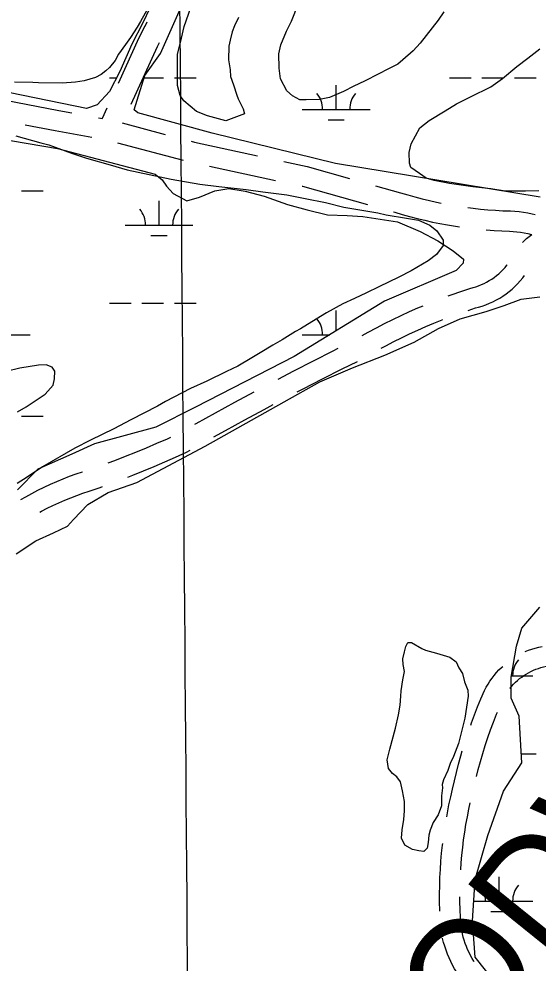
# Model space of a CAD drawing. Extents: x 3535183 to 3573198, y 534952 to 560562.
# Drawn here: x 3565402 to 3566169, y 553996 to 555390 of the extents above; entities that cross this region are included whole.
import ezdxf

# ---------------------------------------------------------------- set-up
doc = ezdxf.new("R2010")
doc.units = 0
for name, color, linetype in [('V-GRID-MAJR', 7, 'Continuous'), ('V-RIVR-IDEN', 7, 'Continuous'), ('V-ROAD-CNTR', 7, 'Continuous'), ('V-SITE-VEGE', 7, 'Continuous'), ('V-TOPO-SHOR', 7, 'Continuous'), ('V-WETL-SWMP', 7, 'Continuous')]:
    doc.layers.add(name, color=color, linetype=linetype)

msp = doc.modelspace()

# ---------------------------------------------------------------- linework, layer by layer
at = {"layer": 'V-GRID-MAJR'}
msp.add_spline([(3565756.701, 540552.2170000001), (3565709.113, 546611.128), (3565661.509, 552671.9720000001), (3565613.9050000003, 558732.832), (3565613.89, 558734.748)], degree=3, dxfattribs=at)
at = {"layer": 'V-ROAD-CNTR'}
for p, q in [((3565591.0904889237, 555385.5141448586), (3565587.970321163, 555379.4201299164)), ((3565532.1208866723, 555258.7669183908), (3565525.2118334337, 555243.503002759)), ((3565519.8744374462, 555244.4873599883), (3565525.597963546, 555243.446264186)), ((3565554.379735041, 555236.7966964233), (3565617.989648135, 555219.9526653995)), ((3565547.76191076, 555207.5151267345), (3565644.4269666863, 555181.9180283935)), ((3565683.4125697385, 555173.0055401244), (3565781.1581093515, 555151.8927575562))]:
    msp.add_line(p, q, dxfattribs=at)
for points in [[(3565588.046423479, 555379.5667693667), (3565579.105767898, 555362.568877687), (3565548.6143903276, 555295.2054056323)], [(3565609.013024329, 555354.9839316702), (3565606.0702321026, 555349.389122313), (3565567.4431424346, 555264.0517226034)], [(3565382.307732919, 555270.462529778), (3565461.298324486, 555255.1422157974), (3565480.5202073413, 555251.6458009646)], [(3565411.5865006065, 555234.2248332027), (3565455.757675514, 555225.6577842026), (3565509.8752805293, 555215.813920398)], [(3565656.655656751, 555209.7138297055), (3565661.512173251, 555208.4278145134), (3565754.3469111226, 555188.375752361)], [(3565793.445127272, 555179.9306392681), (3565827.8722884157, 555172.4944619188), (3565890.2415139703, 555154.9914451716)], [(3565820.2563251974, 555143.4476445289), (3565820.6457115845, 555143.3635380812), (3565916.5424765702, 555116.4515046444)], [(3565928.753640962, 555144.1835764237), (3565965.544560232, 555133.8587396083), (3565976.3012474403, 555130.6193280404), (3565986.8469089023, 555127.6524156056), (3565997.4431142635, 555124.878473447), (3566008.090106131, 555122.2967340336), (3566018.7821888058, 555119.909333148), (3566025.380198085, 555118.5620297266)], [(3566064.8206540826, 555111.947200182), (3566072.7973828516, 555110.9156340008), (3566083.683834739, 555109.7088465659), (3566094.5931378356, 555108.7018339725), (3566105.519658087, 555107.8900771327), (3566116.4524982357, 555107.2813965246), (3566127.6686635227, 555106.8615774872), (3566134.0636578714, 555106.5096768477), (3566140.576758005, 555105.9182699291), (3566147.0716455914, 555105.093332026), (3566153.5303611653, 555104.034865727), (3566159.9475329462, 555102.7444561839), (3566164.15900281, 555101.7388073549)], [(3565955.0546023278, 555105.6436362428), (3565957.1654397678, 555105.0512603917), (3565967.91275256, 555101.8146719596), (3565978.985091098, 555098.6995843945), (3565990.1088857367, 555095.7875265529), (3566001.285893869, 555093.0772659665), (3566012.5118111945, 555090.570666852), (3566023.783445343, 555088.2690163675), (3566035.091836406, 555086.1730866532), (3566046.43701137, 555084.2851266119), (3566052.4441798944, 555083.397218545)], [(3566092.170858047, 555078.7991144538), (3566103.574341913, 555077.9519228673), (3566115.0575017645, 555077.3126034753), (3566126.2833364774, 555076.8924225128), (3566131.882342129, 555076.5843231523), (3566137.329241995, 555076.0897300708), (3566142.754354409, 555075.400667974), (3566148.145638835, 555074.5171342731), (3566153.504467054, 555073.4395438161), (3566158.8224265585, 555072.169678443), (3566159.372337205, 555072.0173267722)], [(3566145.3448332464, 555060.0871503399), (3566148.076053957, 555062.8259974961), (3566151.6617484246, 555066.0696865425), (3566155.41017081, 555069.1203403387), (3566159.3066100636, 555071.9742381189), (3566159.372337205, 555072.0173267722)], [(3566035.9846629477, 554981.6013241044), (3566041.5280032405, 554983.6243666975), (3566054.355607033, 554988.0729935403), (3566067.5912198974, 554992.4228677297), (3566072.580866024, 554993.7184249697), (3566076.734980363, 554994.9926079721), (3566080.82536142, 554996.4494322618), (3566084.851598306, 554998.087017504), (3566088.805388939, 554999.9005474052), (3566092.6731177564, 555001.8834418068), (3566096.448231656, 555004.0365584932), (3566100.126568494, 555006.3527734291), (3566103.698601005, 555008.8299267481), (3566107.162041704, 555011.4622458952), (3566110.5007247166, 555014.2413003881), (3566113.716831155, 555017.1674798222), (3566116.8004405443, 555020.2319849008), (3566119.746585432, 555023.4281267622), (3566122.548116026, 555026.7514174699), (3566122.8979783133, 555027.2052774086)], [(3566065.2459596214, 554960.0734788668), (3566076.052780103, 554963.6251322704), (3566080.753133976, 554964.8455750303), (3566086.171019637, 554966.5073920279), (3566091.5146385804, 554968.4105677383), (3566096.762401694, 554970.5449824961), (3566101.908611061, 554972.9054525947), (3566106.9548822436, 554975.4925581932), (3566111.879768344, 554978.3014415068), (3566116.6754315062, 554981.3212265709), (3566121.331398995, 554984.550073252), (3566125.843958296, 554987.9797541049), (3566130.2012752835, 554991.6066996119), (3566134.395168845, 554995.4225201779), (3566138.413559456, 554999.4160150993), (3566142.255414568, 555003.5838732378), (3566145.9078839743, 555007.91658253), (3566148.6020836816, 555011.4116414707)], [(3565909.0283036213, 554922.9867287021), (3565917.860221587, 554927.952877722), (3565929.8005984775, 554934.4164659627), (3565941.8454662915, 554940.680734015), (3565953.9879293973, 554946.7529837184), (3565966.2289580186, 554952.6255410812), (3565978.564085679, 554958.3002700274), (3565990.9896998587, 554963.7727540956), (3565998.7361793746, 554967.0351264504)], [(3565937.0582542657, 554904.2317583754), (3565943.863401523, 554907.9155340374), (3565955.4765337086, 554913.955265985), (3565967.186070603, 554919.8110162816), (3565978.987041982, 554925.4724589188), (3565990.879914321, 554930.9437299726), (3566002.8583001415, 554936.2192459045), (3566014.9223299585, 554941.2999225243), (3566027.06662212, 554946.1851284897), (3566027.6558997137, 554946.4110892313)], [(3565784.6755395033, 554858.7282557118), (3565807.772670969, 554870.7907482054), (3565836.862097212, 554885.73018836), (3565866.0532006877, 554900.4752065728), (3565873.699832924, 554904.2716799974)], [(3565812.8961427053, 554839.6216743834), (3565821.5693290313, 554844.1512517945), (3565850.477902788, 554858.99781164), (3565879.4867993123, 554873.6507934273), (3565902.073212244, 554884.8647126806)], [(3565661.6666532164, 554791.8911456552), (3565663.879985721, 554793.1446157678), (3565692.4466770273, 554809.0646000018), (3565721.1201396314, 554824.7886598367), (3565749.3263816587, 554840.0086261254)], [(3565689.675456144, 554773.1761273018), (3565706.961322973, 554782.8093999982), (3565735.455860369, 554798.4353401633), (3565764.056260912, 554813.8679926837), (3565777.4944552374, 554821.001739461)], [(3565533.9421241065, 554735.0687912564), (3565543.5843400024, 554738.6454982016), (3565559.270814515, 554744.6780726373), (3565574.8851376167, 554750.8990643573), (3565590.4243961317, 554757.303170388), (3565605.885849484, 554763.8930385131), (3565621.269530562, 554770.6665684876), (3565626.436469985, 554773.0146609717)], [(3565563.043476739, 554713.9869675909), (3565570.207185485, 554716.7419273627), (3565586.1528623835, 554723.0949356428), (3565602.0216038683, 554729.634829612), (3565617.8121505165, 554736.3649614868), (3565633.5204694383, 554743.2814315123), (3565649.672277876, 554750.6215485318), (3565654.8273023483, 554753.5409784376)], [(3565405.20114874, 554680.8788255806), (3565412.3119557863, 554685.0234579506), (3565421.248812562, 554689.9598496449), (3565430.297716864, 554694.685653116), (3565439.4529325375, 554699.2027092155), (3565448.712647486, 554703.507482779), (3565458.0663697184, 554707.5943016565), (3565467.513490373, 554711.4659027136), (3565477.0496521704, 554715.117014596), (3565486.6637733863, 554718.5467102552), (3565496.10842433, 554721.6697172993), (3565496.239839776, 554721.7149680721)], [(3565433.1528823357, 554662.262860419), (3565435.447187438, 554663.5301503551), (3565443.8802831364, 554667.934346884), (3565452.4150674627, 554672.1452907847), (3565461.0433525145, 554676.156517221), (3565469.7616302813, 554679.9656983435), (3565478.5665096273, 554683.5740972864), (3565487.45434783, 554686.976985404), (3565496.414226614, 554690.1732897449), (3565505.70157567, 554693.2442827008), (3565521.9319280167, 554698.832940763), (3565525.5275100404, 554700.1184743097)], [(3566149.7547736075, 554456.2778920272), (3566154.439687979, 554458.2116791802), (3566159.404846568, 554460.0108646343), (3566164.4403305, 554461.5935105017), (3566169.5422861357, 554462.9543364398), (3566174.3786730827, 554464.0215957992)], [(3566069.065649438, 554347.7626240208), (3566070.2513408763, 554351.124790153), (3566074.714458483, 554363.0958701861), (3566079.3827943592, 554374.983639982), (3566084.2589256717, 554386.791106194), (3566089.5108937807, 554398.9021847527), (3566092.0730198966, 554403.778796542), (3566094.7245280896, 554408.338569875), (3566097.576225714, 554412.7868527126), (3566100.621617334, 554417.1042976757), (3566103.846100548, 554421.2797069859), (3566107.2515445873, 554425.3162537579), (3566110.8275352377, 554429.1956617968), (3566114.5706465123, 554432.9227915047), (3566116.3771931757, 554434.5682280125)], [(3566127.0499140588, 554402.2438451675), (3566127.193899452, 554402.430293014), (3566129.756455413, 554405.4677462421), (3566132.4504647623, 554408.3903382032), (3566135.2653534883, 554411.1932084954), (3566138.202580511, 554413.8684898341), (3566141.2543361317, 554416.4192109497), (3566144.410592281, 554418.8286781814), (3566147.6715095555, 554421.1022979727), (3566151.027497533, 554423.230820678), (3566154.472531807, 554425.211930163), (3566157.998978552, 554427.0403945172), (3566161.6048946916, 554428.7140482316), (3566165.2783120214, 554430.2303208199), (3566169.017153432, 554431.5851353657), (3566172.8076695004, 554432.7764894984), (3566176.6437138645, 554433.7996635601), (3566180.8433269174, 554434.7264042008)], [(3566077.4284852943, 554272.0428242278), (3566080.1125632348, 554282.4777477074), (3566083.370657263, 554294.2873595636), (3566086.8353502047, 554306.0344210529), (3566090.5044535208, 554317.7211220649), (3566094.3808018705, 554329.3433132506), (3566098.454659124, 554340.895209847), (3566102.7335415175, 554352.3721298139), (3566107.211205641, 554363.7743600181), (3566108.5385272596, 554366.988445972)], [(3566033.6403308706, 554212.4736471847), (3566034.6673039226, 554218.1809721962), (3566037.0126188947, 554229.9771288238), (3566039.57132852, 554241.7230485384), (3566042.2823023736, 554253.1768379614), (3566044.9762820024, 554265.4083664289), (3566047.9411724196, 554277.8325232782), (3566051.1234367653, 554290.2042522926), (3566054.521342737, 554302.5206404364), (3566056.6518254, 554309.744054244)], [(3566054.336580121, 554134.1821478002), (3566055.0408290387, 554144.363798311), (3566056.041036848, 554155.7978145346), (3566057.2494121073, 554167.2133951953), (3566058.663955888, 554178.6078970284), (3566060.284431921, 554189.9697880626), (3566062.11200751, 554201.3025149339), (3566064.1446960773, 554212.5990278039), (3566066.3833811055, 554223.8588711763), (3566068.3920811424, 554233.0799367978)], [(3566023.4856193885, 554073.1084211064), (3566023.4255213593, 554074.6133065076), (3566023.163597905, 554086.634160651), (3566023.119598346, 554098.6583193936), (3566023.295596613, 554110.6835033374), (3566023.6895093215, 554122.7003988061), (3566024.301359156, 554134.709230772), (3566025.1311709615, 554146.706201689), (3566026.178963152, 554158.6841854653), (3566027.444587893, 554170.6406048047), (3566027.7277160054, 554172.9212721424)], [(3566074.408107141, 553998.2208555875), (3566073.816084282, 553999.1101594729), (3566071.265307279, 554003.2809883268), (3566068.8769599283, 554007.5496001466), (3566066.650797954, 554011.9106219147), (3566064.5952070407, 554016.3500900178), (3566062.712509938, 554020.8649854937), (3566061.004600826, 554025.4492318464), (3566059.4733411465, 554030.0966765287), (3566058.1236283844, 554034.7969684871), (3566056.954287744, 554039.5476944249), (3566055.9679692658, 554044.3432428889), (3566055.165875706, 554049.1665345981), (3566054.5523648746, 554054.0209614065), (3566054.123755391, 554058.8949402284), (3566053.873325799, 554063.998844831), (3566053.4124786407, 554075.5386934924), (3566053.162402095, 554087.015839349), (3566053.1360848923, 554094.2077799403)], [(3566079.7786095, 553951.1298962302), (3566073.652867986, 553955.4300462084), (3566064.000372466, 553962.5323762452), (3566059.139862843, 553968.2701150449), (3566055.41043985, 553973.0350586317), (3566051.8724827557, 553977.9358089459), (3566048.5239157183, 553982.9658405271), (3566045.3686927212, 553988.1250116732), (3566042.417040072, 553993.4003998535), (3566039.6692020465, 553998.7833780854), (3566037.1287929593, 554004.2699099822), (3566034.8014900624, 554009.8510145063), (3566032.691399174, 554015.5147681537), (3566030.7986588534, 554021.2593234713), (3566029.1303716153, 554027.069031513), (3566027.685712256, 554032.9383055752), (3566027.5925739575, 554033.3911504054)]]:
    msp.add_lwpolyline(points, dxfattribs=at)
at = {"layer": 'V-SITE-VEGE'}
for points in [[(3565597.386, 555414.875), (3565581.795, 555386.422), (3565576.609, 555378.402), (3565566.973, 555363.091), (3565559.574, 555352.89), (3565549.211, 555338.3150000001), (3565544.015, 555328.83), (3565535.883, 555318.638), (3565530.717, 555313.544), (3565523.355, 555308.471), (3565515.265, 555304.136), (3565498.38, 555299.134), (3565485.911, 555297.025), (3565466.122, 555295.706), (3565430.966, 555295.964), (3565422.911, 555296.755), (3565395.812, 555296.953)], [(3565726.148, 555392.689), (3565720.196, 555380.28), (3565717.202, 555371.513), (3565714.179, 555359.081), (3565711.918, 555350.308), (3565711.769, 555329.797), (3565713.858, 555315.131), (3565714.521, 555305.606), (3565718.824, 555293.1190000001), (3565723.84, 555277.7), (3565725.998, 555272.558), (3565733.216, 555257.855), (3565735.36, 555250.513), (3565707.446, 555239.732), (3565680.398, 555247.252), (3565664.3310000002, 555253.964), (3565645.399, 555269.486), (3565640.3310000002, 555277.579), (3565636.042, 555292.261), (3565636.376, 555337.676), (3565642.413, 555361.805), (3565646.204, 555379.359), (3565655.932, 555407.121)], [(3566029.469, 555400.719), (3566021.3200000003, 555388.325), (3565994.704, 555354.828), (3565984.364, 555343.183), (3565968.8850000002, 555330.11), (3565961.512, 555323.571), (3565946.808, 555316.354), (3565933.569, 555309.127), (3565912.248, 555298.295), (3565896.812, 555291.084), (3565881.37, 555283.138), (3565860.8000000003, 555274.4990000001), (3565846.128, 555271.677), (3565826.342, 555271.089), (3565816.821, 555271.159), (3565805.877, 555277.098), (3565797.873, 555284.483), (3565788.481, 555302.133), (3565786.394, 555317.532), (3565785.818, 555338.778), (3565788.845, 555351.9400000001), (3565797.054, 555372.3910000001), (3565804.486, 555386.988), (3565814.933, 555413.282)], [(3566169.642, 555136.718), (3566149.861, 555136.13), (3566119.829, 555136.351), (3566098.607, 555139.438), (3566072.2600000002, 555142.561), (3566037.866, 555147.208), (3566015.19, 555151.769), (3566003.498, 555155.5160000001), (3565993.289, 555162.185), (3565980.9050000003, 555171.0650000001), (3565978.754, 555177.676), (3565978.136, 555193.06), (3565981.163, 555206.225), (3565993.787, 555229.572), (3566007.785, 555240.457), (3566031.3310000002, 555254.935), (3566048.251, 555265.066), (3566068.838, 555275.171), (3566098.98, 555290.332), (3566115.919, 555302.661), (3566137.29, 555320.086), (3566153.4960000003, 555332.419), (3566171.1780000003, 555346.208)], [(3565397.43, 555217.831), (3565434.7090000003, 555207.3), (3565446.407, 555204.285), (3565480.017, 555192.319), (3565501.9390000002, 555184.834), (3565537.025, 555175.052), (3565561.878, 555167.544), (3565626.971, 555153.882), (3565669.4020000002, 555146.245), (3565697.214, 555143.1140000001), (3565737.467, 555138.422), (3565762.35, 555135.311), (3565797.478, 555130.658), (3565824.542, 555125.331), (3565854.531, 555119.25), (3565881.585, 555112.459), (3565932.066, 555104.032), (3565944.497, 555101.011), (3565974.497, 555096.395), (3565992.054, 555093.337), (3566008.848, 555085.889), (3566019.043, 555077.756), (3566028.463, 555063.768), (3566028.404, 555055.711), (3566018.785, 555042.598), (3566006.261, 555033.167), (3565981.253, 555018.702), (3565962.87, 555009.312), (3565933.463, 554994.875), (3565915.086, 554986.221), (3565897.443, 554977.56), (3565880.536, 554969.626), (3565856.268, 554956.6190000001), (3565840.815, 554947.208), (3565818.003, 554932.727), (3565810.65, 554929.118), (3565790.7830000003, 554916.81), (3565776.805, 554908.855), (3565758.4080000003, 554897.27)], [(3565758.4080000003, 554897.27), (3565745.903, 554890.036), (3565725.3000000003, 554877.734), (3565708.396, 554869.802), (3565679.722, 554855.362), (3565655.469, 554844.55), (3565618.7060000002, 554825.774), (3565606.932, 554818.536), (3565567.227, 554798.317), (3565542.223, 554785.314), (3565507.6750000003, 554768.721), (3565484.877, 554756.435), (3565437.062, 554728.949), (3565414.244, 554713.734), (3565399.525, 554704.319)], [(3565400.3030000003, 554810.529), (3565412.808, 554817.762), (3565430.474, 554829.354), (3565440.782, 554836.602), (3565452.599, 554849.701), (3565454.866, 554859.208), (3565454.946, 554870.193), (3565451.327, 554876.081), (3565442.563, 554879.809), (3565430.839, 554879.161), (3565403.705, 554874.9670000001), (3565383.157, 554869.988)]]:
    msp.add_lwpolyline(points, dxfattribs=at)
at = {"layer": 'V-TOPO-SHOR'}
for points in [[(3565398.015, 554600.705), (3565427.279, 554619.907), (3565453.023, 554631.507), (3565473.9, 554641.755), (3565482.987, 554651.397), (3565503.95, 554673.434), (3565533.898, 554691.243), (3565576.308, 554706.187), (3565677.248, 554759.536), (3565793.5330000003, 554825.254), (3565846.449, 554854.682), (3565894.446, 554875.133), (3565942.433, 554894.198), (3565985.566, 554913.297), (3566021.771, 554933.143), (3566053.773, 554947.468), (3566091.992, 554958.284), (3566118.407, 554967.105), (3566143.44, 554976.63), (3566171.203, 554979.892)], [(3565981.597, 554469.6410000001), (3565997.092, 554461.132), (3566002.1550000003, 554458.555), (3566018.744, 554453.97), (3566038.404, 554448.285), (3566047.434, 554441.3690000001), (3566051.68, 554432.564), (3566056.849, 554423.83), (3566059.992, 554411.802), (3566064.6720000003, 554399.299), (3566065.223, 554390.291), (3566060.523, 554358.078), (3566051.245, 554320.897), (3566043.483, 554301.406), (3566038.943, 554290.974), (3566035.484, 554280.9180000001), (3566028.838, 554266.805), (3566026.788, 554260.125), (3566027.292, 554255.273), (3566025.897, 554243.585), (3566025.862, 554228.424), (3566021.072, 554215.376), (3566013.757, 554204.194), (3566009.44, 554192.682), (3566007.461, 554185.307), (3566006.46, 554174.694), (3566004.936, 554166.24), (3566000.049, 554160.965), (3565992.668, 554161.944), (3565982.986, 554164.0920000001), (3565971.719, 554170.486), (3565967.1010000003, 554180.754), (3565967.806, 554192.987), (3565970.306, 554208.591), (3565971.169, 554221.207), (3565971.423, 554234.979), (3565968.23, 554250.857), (3565965.248, 554263.887), (3565959.8370000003, 554271.237), (3565953.566, 554276.517), (3565947.9220000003, 554283.562), (3565945.784, 554296.43), (3565949.593, 554312.101), (3565957.977, 554343.054), (3565962.589, 554363.184), (3565965.078, 554377.174), (3565965.944, 554390.48), (3565966.542, 554398.635), (3565969.045, 554414.468), (3565971.369, 554426.92), (3565969.598, 554437.322), (3565969.1210000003, 554445.792), (3565971.1950000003, 554455.858), (3565973.1780000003, 554463.616), (3565976.069, 554469.905), (3565981.597, 554469.6410000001)]]:
    msp.add_lwpolyline(points, dxfattribs=at)
at = {"layer": 'V-WETL-SWMP'}
for p, q in [((3565535.6665202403, 555303.2216847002), (3565546.1694795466, 555303.2216847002)), ((3565586.9382281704, 555303.2213181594), (3565615.666674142, 555303.2213181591)), ((3565631.666674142, 555303.2213181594), (3565663.666674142, 555303.2213181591)), ((3565870.510674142, 555256.7913181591), (3565870.510674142, 555292.7913181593)), ((3566037.574674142, 555303.2213181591), (3566069.5746741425, 555303.2213181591)), ((3566085.574674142, 555303.2213181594), (3566117.574674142, 555303.2213181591)), ((3566133.574674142, 555303.2213181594), (3566165.574674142, 555303.2213181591)), ((3565820.5106741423, 555256.7913181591), (3565920.510674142, 555256.7913181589)), ((3565858.510674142, 555241.3603181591), (3565882.510674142, 555241.3603181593)), ((3565405.758674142, 555136.7203181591), (3565437.758674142, 555136.7203181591)), ((3565609.074674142, 555085.9783181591), (3565609.074674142, 555121.9783181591)), ((3565559.074674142, 555085.9783181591), (3565659.0746741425, 555085.9783181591)), ((3565597.074674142, 555070.5473181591), (3565621.074674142, 555070.5473181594)), ((3565535.666674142, 554970.5463181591), (3565567.6666741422, 554970.5463181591)), ((3565583.666674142, 554970.5463181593), (3565615.666674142, 554970.5463181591)), ((3565631.666674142, 554970.5463181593), (3565663.666674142, 554970.5463181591)), ((3565870.510674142, 554929.9017073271), (3565870.510674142, 554960.1163181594)), ((3565318.6026741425, 554924.1163181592), (3565418.602674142, 554924.1163181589)), ((3565820.5106741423, 554924.1163181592), (3565861.0280707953, 554924.1163181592)), ((3565405.758674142, 554804.0453181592), (3565437.758674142, 554804.0453181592)), ((3566129.4485849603, 554420.6283181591), (3566160.9826741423, 554420.6283181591)), ((3566143.663069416, 554305.1963181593), (3566165.574674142, 554305.1963181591)), ((3566110.982674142, 554087.9533181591), (3566110.982674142, 554123.9533181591)), ((3566073.5138977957, 554087.9533181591), (3566160.9826741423, 554087.9533181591)), ((3566098.982674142, 554072.5223181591), (3566122.982674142, 554072.5223181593))]:
    msp.add_line(p, q, dxfattribs=at)
for points in [[(3566171.436, 555127.384), (3565869.754, 555176.776), (3565687.376, 555221.593), (3565577.509, 555251.539), (3565572.455, 555256.202), (3565588.092, 555306.9670000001), (3565610.9930000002, 555339.178), (3565719.164, 555582.61), (3565743.935, 555617.582), (3565771.775, 555629.404), (3565809.31, 555638.8420000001), (3565834.338, 555645.5970000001), (3565857.123, 555662.082), (3565873.59, 555699.89), (3565957.122, 555926.388), (3566050.836, 556153.737), (3566125.112, 556442.748), (3566142.5130000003, 556544.843), (3566141.966, 556659.559), (3566154.929, 556724.221), (3566156.176, 556768.154), (3566167.372, 556781.023), (3566194.034, 556821.532)], [(3565605.74, 555428.424), (3565585.0330000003, 555384.564), (3565569.052, 555353.177), (3565551.1520000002, 555313.003), (3565536.11, 555283.463), (3565517.434, 555263.679), (3565502.105, 555258.232), (3565256.931, 555308.211), (3565049.341, 555366.254), (3564893.937, 555401.677)], [(3565279.518, 555229.853), (3565459.168, 555199.33), (3565603.299, 555161.417), (3565613.666, 555152.765), (3565620.09, 555143.678), (3565629.7430000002, 555132.481), (3565650.0640000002, 555121.901), (3565668.879, 555127.326), (3565691.432, 555136.664), (3565712.088, 555140.221), (3565736.164, 555136.104), (3565764.389, 555128.712), (3565798.838, 555116.637), (3565827.754, 555108.544), (3565857.6010000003, 555101.14), (3565886.5670000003, 555100), (3565909.739, 555098.903), (3565961.137, 555090.645), (3565994.412, 555076.493), (3566020.505, 555062.858), (3566043.343, 555047.855), (3566058.322, 555035.924), (3566058.045, 555029.6680000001), (3566047.536, 555019.082), (3565941.966, 554973.497), (3565808.3170000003, 554891.957), (3565662.663, 554816.996), (3565604.4990000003, 554787.753), (3565513.685, 554762.921), (3565480.426, 554747.634), (3565429.964, 554725.52), (3565400.073, 554695.3740000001)], [(3566106.125, 553966.942), (3566075.5160000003, 554005.203), (3566071.69, 554058.77), (3566075.5160000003, 554119.988), (3566094.647, 554185.033), (3566117.6040000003, 554250.078), (3566144.387, 554292.165), (3566140.561, 554361.036), (3566129.082, 554387.819), (3566129.082, 554418.429), (3566136.735, 554464.343), (3566144.387, 554491.126), (3566171.17, 554521.735)]]:
    msp.add_lwpolyline(points, dxfattribs=at)
for centre, radius, start, end in [((3565815.267738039, 555257.2661213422), 35.24628790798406, 359.2281799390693, 40.771838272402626), ((3565925.7536102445, 555257.2661213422), 35.24628790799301, 139.2281769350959, 180.77183526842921), ((3565553.83173804, 555086.4531213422), 35.24628790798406, 359.2281799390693, 40.771838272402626), ((3565664.3176102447, 555086.4531213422), 35.24628790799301, 139.2281769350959, 180.77183526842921), ((3565815.267738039, 554924.5911213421), 35.24628790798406, 359.2281799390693, 40.771838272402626), ((3565925.7536102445, 554924.5911213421), 35.24628790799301, 139.2281769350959, 140.4905399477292), ((3566166.225610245, 554421.1031213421), 35.246287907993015, 139.2281769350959, 180.77183526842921), ((3566055.73973804, 554088.4281213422), 35.24628790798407, 359.2281799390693, 40.771838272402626), ((3566166.225610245, 554088.4281213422), 35.246287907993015, 139.2281769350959, 180.77183526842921)]:
    msp.add_arc(centre, radius, start, end, dxfattribs=at)

# ---------------------------------------------------------------- texts
at = {"layer": 'V-RIVR-IDEN'}
msp.add_text('BONNET  CARRE  FLOODWAY', height=166.99966400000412, rotation=51.13756256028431, dxfattribs=at).set_placement((3564572.540793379, 551993.9547347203))

doc.saveas('drawing.dxf')
